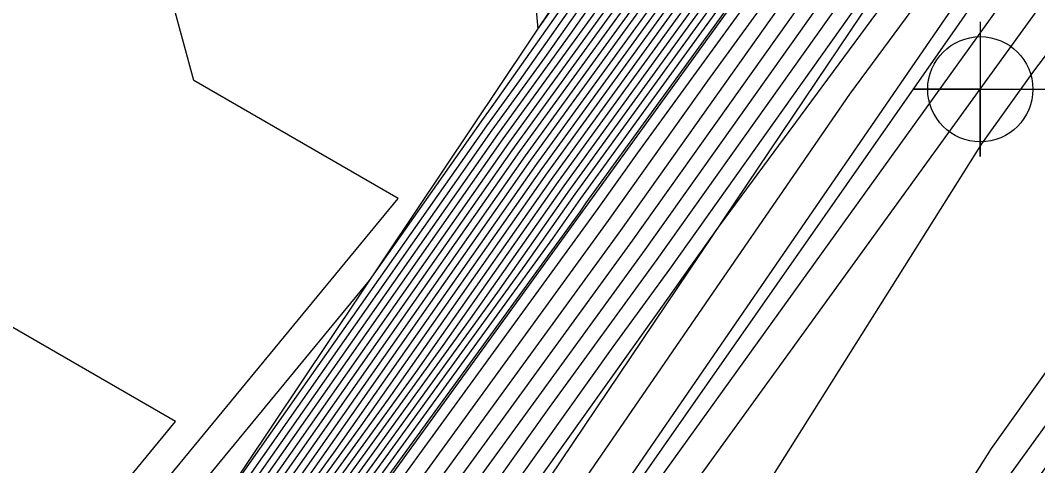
# Model space of a CAD drawing. Extents: x 2188792 to 2191981, y 386090 to 389710.
# Drawn here: x 2190020.33 to 2190065.66, y 387515.36 to 387535.21 of the extents above; entities that cross this region are included whole.
import ezdxf

# ---------------------------------------------------------------- set-up
doc = ezdxf.new("R2010")
doc.units = 0
for name, color, linetype in [('DTM Contours Major', 7, 'Continuous'), ('DTM Contours Minor', 7, 'Continuous'), ('Exist DTM Breakline', 7, 'Continuous'), ('Exist Roads EOP', 7, 'Continuous'), ('Exist Roads EOT', 7, 'Continuous'), ('Exist Roads EOT Cogo Point CELL', 7, 'Continuous')]:
    doc.layers.add(name, color=color, linetype=linetype)

msp = doc.modelspace()

# ---------------------------------------------------------------- linework, layer by layer
at = {"layer": 'DTM Contours Major'}
for points in [[(2190040.385, 387569.638), (2190043.386, 387534.826), (2190057.87, 387555.38)], [(2189984.352, 387440.029), (2189988.632, 387446.331), (2189991.161, 387450.388), (2189992.862, 387452.939), (2190007.704, 387474.081), (2190010.026, 387477.237), (2190010.866, 387478.407), (2190020.031, 387491.642), (2190026.918, 387501.402), (2190027.261, 387501.831), (2190027.928, 387502.771), (2190027.942, 387502.789), (2190045.269, 387526.683), (2190045.546, 387527.079), (2190062.971, 387551.105)], [(2189957.921, 387412.608), (2189960.495, 387415.615), (2189963.565, 387419.576), (2189966.033, 387422.473), (2189971.823, 387427.618), (2189973.953, 387429.864), (2189975.86, 387430.935), (2189976.679, 387433.44), (2189978.768, 387435.688), (2189981.855, 387440.257), (2189983.77, 387442.845), (2189986.732, 387447.206), (2189989.796, 387452.121), (2189990.78, 387454.257), (2190003.512, 387472.407), (2190008.404, 387478.538), (2190020.573, 387495.783), (2190026.132, 387502.74), (2190026.608, 387503.41), (2190026.821, 387503.676), (2190039.173, 387520.711), (2190044.314, 387528.031), (2190057.303, 387545.941)], [(2189957.493, 387397.732), (2189959.964, 387401.028), (2189969.853, 387414.121), (2189972.085, 387417.1), (2189976.117, 387420.341), (2189977.065, 387420.694), (2189985.076, 387432.063), (2189985.095, 387433.258), (2189987.112, 387436.647), (2189989.644, 387440.904), (2189993.471, 387446.692), (2189993.574, 387448.499), (2189995.205, 387451.102), (2190002.478, 387461.302), (2190012.599, 387475.058), (2190022.556, 387488.916), (2190029.949, 387499.592), (2190030.371, 387500.182), (2190030.688, 387500.641), (2190041.096, 387515.254), (2190048.167, 387524.986), (2190060.341, 387542.129)], [(2190065.584, 387541.202), (2190052.374, 387521.969), (2190036.892, 387499.429), (2190035.158, 387497.397), (2190034.428, 387496.276), (2190034.315, 387496.082), (2190033.287, 387494.306), (2190030.14, 387489.689), (2190021.316, 387476.946), (2190020.217, 387475.365), (2190016.872, 387468.628), (2190016.421, 387467.617), (2190003.679, 387446.83), (2190000.724, 387442.025), (2189990.894, 387427.571), (2189987.772, 387422.404), (2189976.242, 387405.344), (2189970.251, 387398.185), (2189960.836, 387388.027), (2189958.804, 387385.627)], [(2189955.068, 387412.785), (2189960.286, 387418.879), (2189961.085, 387419.91), (2189965.998, 387425.677), (2189967.889, 387427.358), (2189972.645, 387432.374), (2189973.523, 387432.867), (2189973.901, 387434.022), (2189978.006, 387438.439), (2189979.705, 387440.954), (2189983.189, 387445.661), (2189984.832, 387448.081), (2189986.532, 387450.808), (2189988.83, 387455.794), (2189996.597, 387466.866), (2190006.879, 387479.75), (2190014.228, 387490.164), (2190025.003, 387503.648), (2190025.288, 387504.048), (2190025.699, 387504.563), (2190033.078, 387514.739), (2190043.082, 387528.982), (2190051.636, 387540.776)], [(2189957.168, 387450.113), (2189962.705, 387455.58), (2189963.359, 387456.976), (2189968.321, 387461.932), (2189971.382, 387462.319), (2189982.029, 387462.255), (2189993.359, 387476.866), (2189994.6, 387481.754), (2189995.932, 387520.719), (2190013.29, 387497.82), (2190021.199, 387507.858), (2190021.483, 387508.219), (2190037.161, 387527.264), (2190028.053, 387532.529), (2190026.213, 387539.316)], [(2189953.618, 387431.202), (2189959.565, 387434.157), (2189961.984, 387436.074), (2189969.442, 387436.668), (2189973.707, 387437.385), (2189977.243, 387441.19), (2189977.555, 387441.65), (2189982.607, 387448.477), (2189982.933, 387448.956), (2189983.269, 387449.495), (2189986.88, 387457.33), (2189989.682, 387461.324), (2190005.354, 387480.961), (2190007.883, 387484.545), (2190023.875, 387504.556), (2190023.967, 387504.687), (2190024.577, 387505.45), (2190026.983, 387508.767), (2190041.85, 387529.933), (2190045.968, 387535.612)]]:
    msp.add_lwpolyline(points, dxfattribs=at)
at = {"layer": 'DTM Contours Minor'}
for points in [[(2189958.048, 387448.514), (2189959.221, 387449.811), (2189963.913, 387454.444), (2189963.96, 387454.544), (2189969.838, 387460.415), (2189970.296, 387460.473), (2189983.751, 387460.392), (2189998.07, 387478.857), (2189998.788, 387481.688), (2189999.56, 387504.257), (2190009.614, 387490.994), (2190022.026, 387506.747), (2190022.471, 387507.313), (2190035.891, 387523.615), (2190040.864, 387530.695), (2190041.434, 387531.48), (2190058.134, 387555.179)], [(2189955.119, 387438.452), (2189959.956, 387442.286), (2189963.705, 387442.584), (2189971.264, 387443.854), (2189972.973, 387445.744), (2189977.203, 387450.649), (2189978.807, 387452.419), (2189984.064, 387453.528), (2189986.1, 387457.945), (2189986.916, 387459.108), (2190004.744, 387481.446), (2190005.345, 387482.298), (2190023.423, 387504.92), (2190023.439, 387504.943), (2190024.129, 387505.805), (2190024.545, 387506.379), (2190041.357, 387530.314), (2190043.701, 387533.546), (2190058.663, 387554.778)], [(2189957.342, 387436.305), (2189960.97, 387439.18), (2189966.574, 387439.626), (2189976.709, 387441.329), (2189977.091, 387441.74), (2189977.125, 387441.79), (2189982.491, 387449.04), (2189982.553, 387449.13), (2189982.616, 387449.233), (2189986.49, 387457.637), (2189988.299, 387460.216), (2190005.049, 387481.204), (2190006.614, 387483.421), (2190023.649, 387504.738), (2190023.703, 387504.815), (2190024.353, 387505.628), (2190025.764, 387507.573), (2190041.603, 387530.124), (2190044.835, 387534.579), (2190058.927, 387554.577)], [(2189958.943, 387445.392), (2189960.837, 387445.543), (2189964.656, 387446.184), (2189968.309, 387450.223), (2189970.339, 387452.577), (2189974.036, 387456.657), (2189982.989, 387458.545), (2189985.473, 387458.53), (2190002.78, 387480.847), (2190002.977, 387481.622), (2190003.188, 387487.795), (2190005.938, 387484.167), (2190022.852, 387505.635), (2190023.46, 387506.407), (2190028.397, 387512.404), (2190041.111, 387530.504), (2190042.568, 387532.513), (2190058.398, 387554.979)], [(2189955.308, 387371.872), (2189966.747, 387385.386), (2189969.936, 387388.826), (2189985.972, 387407.987), (2189987.388, 387410.082), (2189997.235, 387426.377), (2190000.201, 387430.738), (2190011.219, 387448.654), (2190017.983, 387459.688), (2190025.097, 387470.227), (2190031.989, 387481.689), (2190038.237, 387491.023), (2190049.61, 387508.8), (2190053.061, 387513.633), (2190063.181, 387529.704), (2190065.491, 387532.944), (2190080.791, 387553.075)], [(2189955.863, 387403.686), (2189960.537, 387409.923), (2189962.716, 387412.808), (2189967.226, 387418.828), (2189975.374, 387425.378), (2189977.291, 387426.092), (2189980.462, 387430.593), (2189980.5, 387432.909), (2189983.924, 387438.665), (2189984.435, 387439.422), (2189984.468, 387439.466), (2189989.012, 387446.156), (2189990.295, 387448.214), (2189993.358, 387452.805), (2190003.177, 387466.793), (2190010.541, 387476.802), (2190013.204, 387480.508), (2190027.711, 387501.458), (2190027.772, 387501.543), (2190028.391, 387502.438), (2190029.827, 387504.455), (2190046.003, 387526.716), (2190047.848, 387529.313), (2190063.603, 387551)], [(2189956.27, 387402.198), (2189960.394, 387407.699), (2189964.5, 387413.136), (2189968.441, 387418.396), (2189975.56, 387424.119), (2189977.234, 387424.742), (2189981.616, 387430.96), (2189981.649, 387432.997), (2189985.085, 387438.773), (2189989.245, 387445.764), (2189989.392, 387445.981), (2189989.429, 387446.041), (2189993.853, 387452.672), (2189998.65, 387459.506), (2190011.055, 387476.366), (2190015.542, 387482.61), (2190028.271, 387500.992), (2190028.421, 387501.203), (2190028.965, 387501.988), (2190032.644, 387507.154), (2190046.544, 387526.283), (2190050.971, 387532.517), (2190064.1, 387550.59)], [(2189984.235, 387440.592), (2189988.252, 387446.506), (2189992.027, 387452.562), (2189992.367, 387453.072), (2189997.801, 387460.812), (2190009.043, 387476.841), (2190009.625, 387477.569), (2190025.649, 387500.279), (2190027.035, 387502.013), (2190027.664, 387502.899), (2190027.718, 387502.967), (2190044.05, 387525.489), (2190045.3, 387527.269), (2190061.837, 387550.072)], [(2189955.19, 387406.762), (2189959.632, 387412.503), (2189960.621, 387413.657), (2189965.053, 387419.376), (2189966.055, 387420.551), (2189974.184, 387427.774), (2189974.737, 387428.358), (2189977.262, 387429.776), (2189978.346, 387433.091), (2189979.225, 387434.037), (2189983.145, 387439.839), (2189984.119, 387441.155), (2189987.872, 387446.681), (2189991.754, 387452.908), (2189991.95, 387453.335), (2190007.66, 387475.732), (2190009.32, 387477.811), (2190024.38, 387499.155), (2190026.81, 387502.195), (2190027.4, 387503.027), (2190027.494, 387503.144), (2190042.83, 387524.295), (2190045.054, 387527.46), (2190060.704, 387549.039)], [(2190066.588, 387548.537), (2190049.25, 387524.121), (2190046.73, 387520.654), (2190031.837, 387499.742), (2190031.67, 387499.501), (2190031.068, 387498.659), (2190027.232, 387493.119), (2190013.629, 387474.186), (2190010.451, 387469.867), (2190000.703, 387456.196), (2189998.289, 387452.392), (2189996.348, 387449.596), (2189996.21, 387447.174), (2189989.807, 387437.489), (2189988.463, 387435.23), (2189987.393, 387433.432), (2189987.383, 387432.798), (2189976.952, 387417.995), (2189976.488, 387417.822), (2189974.514, 387416.236), (2189973.422, 387414.778), (2189959.678, 387396.581), (2189958.309, 387394.755)], [(2189955.108, 387407.428), (2189959.062, 387412.538), (2189960.579, 387414.31), (2189964.557, 387419.443), (2189966.047, 387421.192), (2189973.397, 387427.722), (2189974.476, 387428.86), (2189976.795, 387430.162), (2189977.791, 387433.208), (2189979.072, 387434.587), (2189982.715, 387439.979), (2189984.003, 387441.719), (2189987.492, 387446.856), (2189991.101, 387452.646), (2189991.56, 387453.643), (2190006.277, 387474.624), (2190009.014, 387478.054), (2190023.111, 387498.031), (2190026.584, 387502.376), (2190027.136, 387503.154), (2190027.269, 387503.321), (2190041.611, 387523.1), (2190044.807, 387527.65), (2190059.57, 387548.006)], [(2190067.418, 387547.671), (2190051.466, 387526.048), (2190049.791, 387523.688), (2190049.547, 387523.353), (2190032.412, 387499.293), (2190032.32, 387499.161), (2190031.628, 387498.193), (2190029.57, 387495.221), (2190015.34, 387475.415), (2190014.879, 387474.621), (2190014.239, 387473.68), (2190005.531, 387459.96), (2189997.647, 387448.599), (2189997.579, 387447.415), (2189989.888, 387435.781), (2189989.138, 387434.522), (2189988.542, 387433.519), (2189988.536, 387433.165), (2189976.896, 387416.646), (2189976.674, 387416.563), (2189975.729, 387415.804), (2189975.206, 387415.106), (2189959.534, 387394.357), (2189958.717, 387393.266)], [(2189958.491, 387412.573), (2189960.537, 387414.962), (2189964.061, 387419.509), (2189966.04, 387421.833), (2189972.61, 387427.67), (2189974.214, 387429.362), (2189976.327, 387430.549), (2189977.235, 387433.324), (2189978.92, 387435.137), (2189982.285, 387440.118), (2189983.887, 387442.282), (2189987.112, 387447.031), (2189990.448, 387452.383), (2189991.17, 387453.95), (2190004.894, 387473.516), (2190008.709, 387478.296), (2190021.842, 387496.907), (2190026.358, 387502.558), (2190026.872, 387503.282), (2190027.045, 387503.499), (2190040.392, 387521.906), (2190044.561, 387527.84), (2190058.437, 387546.974)], [(2190068.248, 387546.805), (2190057.272, 387531.926), (2190051.04, 387522.853), (2190043.736, 387512.22), (2190036.345, 387503.56), (2190032.986, 387498.844), (2190032.97, 387498.82), (2190032.188, 387497.726), (2190031.908, 387497.323), (2190029.977, 387494.635), (2190024.083, 387484.464), (2190015.878, 387472.42), (2190012.773, 387467.529), (2190000.192, 387449.398), (2189999.383, 387448.234), (2189997.616, 387445.64), (2189989.969, 387434.074)], [(2189957.901, 387396.243), (2189959.821, 387398.805), (2189971.637, 387414.449), (2189973.299, 387416.668), (2189976.302, 387419.082), (2189977.009, 387419.345), (2189986.229, 387432.43), (2189986.244, 387433.345), (2189987.787, 387435.939), (2189989.725, 387439.197), (2189994.84, 387446.933), (2189994.978, 387449.349), (2189995.635, 387450.396), (2190006.465, 387465.585), (2190013.114, 387474.622), (2190024.894, 387491.018), (2190030.509, 387499.126), (2190031.021, 387499.841), (2190031.263, 387500.191), (2190043.913, 387517.954), (2190048.709, 387524.553), (2190063.465, 387545.333)], [(2189957.35, 387412.644), (2189960.453, 387416.268), (2189963.069, 387419.643), (2189966.026, 387423.114), (2189971.037, 387427.566), (2189973.691, 387430.366), (2189975.393, 387431.321), (2189976.124, 387433.557), (2189978.615, 387436.238), (2189981.425, 387440.397), (2189983.654, 387443.408), (2189986.352, 387447.381), (2189989.143, 387451.858), (2189990.39, 387454.565), (2190002.129, 387471.299), (2190008.099, 387478.781), (2190019.304, 387494.66), (2190025.906, 387502.921), (2190026.344, 387503.538), (2190026.596, 387503.854), (2190037.954, 387519.517), (2190044.068, 387528.221), (2190056.17, 387544.908)], [(2189956.78, 387412.679), (2189960.412, 387416.92), (2189962.573, 387419.71), (2189966.019, 387423.755), (2189970.25, 387427.514), (2189973.429, 387430.868), (2189974.925, 387431.708), (2189975.568, 387433.673), (2189978.463, 387436.788), (2189980.995, 387440.536), (2189983.538, 387443.971), (2189985.972, 387447.556), (2189988.49, 387451.595), (2189990, 387454.872), (2190000.746, 387470.191), (2190007.794, 387479.023), (2190018.035, 387493.536), (2190025.681, 387503.103), (2190026.08, 387503.665), (2190026.372, 387504.031), (2190036.735, 387518.323), (2190043.821, 387528.411), (2190055.036, 387543.875)], [(2189956.209, 387412.714), (2189960.37, 387417.573), (2189962.077, 387419.776), (2189966.012, 387424.396), (2189969.463, 387427.462), (2189973.168, 387431.37), (2189974.458, 387432.094), (2189975.012, 387433.789), (2189978.31, 387437.338), (2189980.565, 387440.675), (2189983.421, 387444.534), (2189985.592, 387447.731), (2189987.838, 387451.333), (2189989.61, 387455.179), (2189999.363, 387469.082), (2190007.489, 387479.265), (2190016.766, 387492.412), (2190025.455, 387503.285), (2190025.816, 387503.793), (2190026.148, 387504.208), (2190035.516, 387517.128), (2190043.575, 387528.601), (2190053.903, 387542.842)], [(2189955.639, 387412.749), (2189960.328, 387418.226), (2189961.581, 387419.843), (2189966.005, 387425.036), (2189968.676, 387427.41), (2189972.906, 387431.872), (2189973.991, 387432.481), (2189974.457, 387433.906), (2189978.158, 387437.888), (2189980.135, 387440.815), (2189983.305, 387445.098), (2189985.212, 387447.906), (2189987.185, 387451.07), (2189989.22, 387455.486), (2189997.98, 387467.974), (2190007.184, 387479.507), (2190015.497, 387491.288), (2190025.229, 387503.466), (2190025.552, 387503.921), (2190025.923, 387504.386), (2190034.297, 387515.934), (2190043.329, 387528.792), (2190052.769, 387541.809)], [(2189954.498, 387412.82), (2189960.244, 387419.531), (2189960.589, 387419.977), (2189965.991, 387426.318), (2189967.102, 387427.306), (2189972.383, 387432.876), (2189973.056, 387433.254), (2189973.345, 387434.138), (2189977.853, 387438.989), (2189979.275, 387441.093), (2189983.073, 387446.224), (2189984.452, 387448.256), (2189985.88, 387450.545), (2189988.44, 387456.101), (2189995.214, 387465.757), (2190006.574, 387479.992), (2190012.959, 387489.04), (2190024.778, 387503.83), (2190025.024, 387504.176), (2190025.475, 387504.741), (2190031.859, 387513.545), (2190042.836, 387529.172), (2190050.502, 387539.743)], [(2189954.865, 387418.975), (2189959.208, 387421.109), (2189960.948, 387421.931), (2189962.292, 387422.624), (2189965.984, 387426.959), (2189966.316, 387427.254), (2189972.121, 387433.378), (2189972.589, 387433.64), (2189972.79, 387434.255), (2189977.701, 387439.539), (2189978.845, 387441.233), (2189982.956, 387446.787), (2189984.072, 387448.431), (2189985.227, 387450.283), (2189988.05, 387456.408), (2189993.831, 387464.649), (2190006.269, 387480.234), (2190011.69, 387487.917), (2190024.552, 387504.011), (2190024.76, 387504.304), (2190025.25, 387504.918), (2190030.64, 387512.351), (2190042.589, 387529.363), (2190049.369, 387538.711)], [(2189957.086, 387399.221), (2189960.107, 387403.252), (2189968.069, 387413.793), (2189970.87, 387417.532), (2189975.931, 387421.6), (2189977.121, 387422.044), (2189983.922, 387431.695), (2189983.946, 387433.171), (2189986.436, 387437.356), (2189989.563, 387442.612), (2189992.101, 387446.451), (2189992.17, 387447.65), (2189994.776, 387451.808), (2189998.492, 387457.02), (2190012.085, 387475.494), (2190020.218, 387486.814), (2190029.39, 387500.059), (2190029.721, 387500.522), (2190030.114, 387501.09), (2190038.279, 387512.554), (2190047.626, 387525.418), (2190057.218, 387538.925)], [(2189955.245, 387425.507), (2189964.012, 387429.863), (2189967.704, 387429.496), (2189971.86, 387433.88), (2189972.122, 387434.027), (2189972.234, 387434.371), (2189977.548, 387440.089), (2189978.415, 387441.372), (2189982.84, 387447.35), (2189983.693, 387448.606), (2189984.574, 387450.02), (2189987.66, 387456.716), (2189992.448, 387463.541), (2190005.964, 387480.477), (2190010.421, 387486.793), (2190024.326, 387504.193), (2190024.496, 387504.432), (2190025.026, 387505.096), (2190029.421, 387511.156), (2190042.343, 387529.553), (2190048.235, 387537.678)], [(2190078.772, 387537.414), (2190063.592, 387516.122), (2190062.167, 387513.859), (2190049.516, 387496.136), (2190048.045, 387493.838), (2190034.215, 387473.177), (2190049.645, 387492.586), (2190050.943, 387494.441), (2190063.751, 387512.041), (2190065.514, 387514.559), (2190081.303, 387536.264)], [(2189956.413, 387451.696), (2189961.497, 387456.716), (2189962.758, 387459.408), (2189966.804, 387463.449), (2189972.468, 387464.164), (2189980.307, 387464.117), (2189988.649, 387474.875), (2189990.412, 387481.82), (2189992.305, 387537.181), (2190016.966, 387504.647), (2190020.372, 387508.97), (2190020.495, 387509.125), (2190027.247, 387517.328), (2189992.67, 387537.316)], [(2189954.431, 387428.355), (2189961.788, 387432.01), (2189962.998, 387432.969), (2189969.913, 387433.519), (2189970.706, 387433.44), (2189971.598, 387434.382), (2189971.654, 387434.413), (2189971.678, 387434.487), (2189977.396, 387440.64), (2189977.985, 387441.511), (2189982.724, 387447.913), (2189983.313, 387448.781), (2189983.922, 387449.758), (2189987.27, 387457.023), (2189991.065, 387462.433), (2190005.659, 387480.719), (2190009.152, 387485.669), (2190024.1, 387504.375), (2190024.231, 387504.559), (2190024.802, 387505.273), (2190028.202, 387509.962), (2190042.096, 387529.743), (2190047.102, 387536.645)], [(2189956.678, 387400.709), (2189960.251, 387405.476), (2189966.285, 387413.464), (2189969.655, 387417.964), (2189975.746, 387422.859), (2189977.178, 387423.393), (2189982.769, 387431.328), (2189982.798, 387433.084), (2189985.761, 387438.064), (2189989.482, 387444.319), (2189990.732, 387446.21), (2189990.766, 387446.8), (2189994.346, 387452.513), (2189994.505, 387452.737), (2190011.57, 387475.93), (2190017.88, 387484.712), (2190028.83, 387500.525), (2190029.071, 387500.862), (2190029.54, 387501.539), (2190035.462, 387509.854), (2190047.085, 387525.851), (2190054.095, 387535.721)]]:
    msp.add_lwpolyline(points, dxfattribs=at)
at = {"layer": 'Exist DTM Breakline'}
for points in [[(2189985.78, 387458.197), (2190024.035, 387505.879), (2190058.15, 387556.911), (2190090.329, 387601.585), (2190123.453, 387645.538), (2190155.634, 387692.318), (2190180.541, 387728.105)], [(2189992.243, 387453.105), (2190028.023, 387502.725), (2190063.31, 387551.461), (2190096.85, 387598.566), (2190127.537, 387642.384), (2190160.72, 387688.44), (2190186.991, 387724.396)], [(2189995.924, 387449.921), (2190033.109, 387498.748), (2190066.603, 387548.559), (2190100.696, 387595.155), (2190131.134, 387639.583), (2190163.791, 387685.951), (2190192.781, 387722.608)], [(2189998.889, 387447.645), (2190035.636, 387497.082), (2190069.466, 387545.534), (2190104.367, 387592.678), (2190135.108, 387636.538), (2190168.392, 387682.449), (2190194.386, 387718.656)]]:
    msp.add_lwpolyline(points, dxfattribs=at)
at = {"layer": 'Exist Roads EOP'}
msp.add_lwpolyline([(2190313.986, 387884.141), (2190285.547, 387843.636), (2190254.588, 387800.045), (2190225.155, 387759.32), (2190194.829, 387717.425), (2190164.291, 387675.101), (2190137.229, 387637.301), (2190105.098, 387592.774), (2190071.411, 387546.221), (2190039.296, 387501.568), (2190007.542, 387457.958), (2189976.844, 387415.407), (2189936.359, 387359.145), (2189907.138, 387318.716), (2189868.636, 387265.243), (2189836.428, 387220.463), (2189805.695, 387177.815), (2189775.592, 387135.957), (2189745.498, 387094.055), (2189715.496, 387052.249), (2189683.869, 387008.07), (2189653.218, 386965.867), (2189623.729, 386924.667)], dxfattribs=at)
at = {"layer": 'Exist Roads EOT'}
for points in [[(2189910.407, 387320.236), (2189942.075, 387364.22), (2189970.438, 387403.768), (2190000.916, 387446.161), (2190032.053, 387489.248), (2190063.107, 387532.142), (2190093.978, 387574.79), (2190125.104, 387617.946), (2190155.102, 387659.638), (2190185.949, 387702.484), (2190216.886, 387745.11), (2190247.602, 387787.3), (2190276.876, 387828.015), (2190303.928, 387865.67), (2190323.039, 387892.195)], [(2190174.375, 387667.889), (2190147.471, 387630.495), (2190115.247, 387585.778), (2190081.202, 387538.232), (2190049.502, 387494.256), (2190017.538, 387450.182), (2189987.334, 387408.357), (2189946.666, 387352.019), (2189917.402, 387311.129), (2189878.955, 387257.772), (2189846.565, 387212.819), (2189815.837, 387170.306), (2189785.374, 387128.351), (2189755.717, 387086.921), (2189724.953, 387044.041), (2189693.727, 387000.805), (2189663.933, 386959.217), (2189633.425, 386917.196)]]:
    msp.add_lwpolyline(points, dxfattribs=at)
at = {"layer": 'Exist Roads EOT Cogo Point CELL'}
msp.add_lwpolyline([(2190063.107, 387535.142), (2190063.107, 387529.142), (2190063.107, 387532.142), (2190060.107, 387532.142), (2190066.107, 387532.142)], dxfattribs=at)
msp.add_circle((2190063.107, 387532.142), 2.344, dxfattribs=at)

doc.saveas('drawing.dxf')
